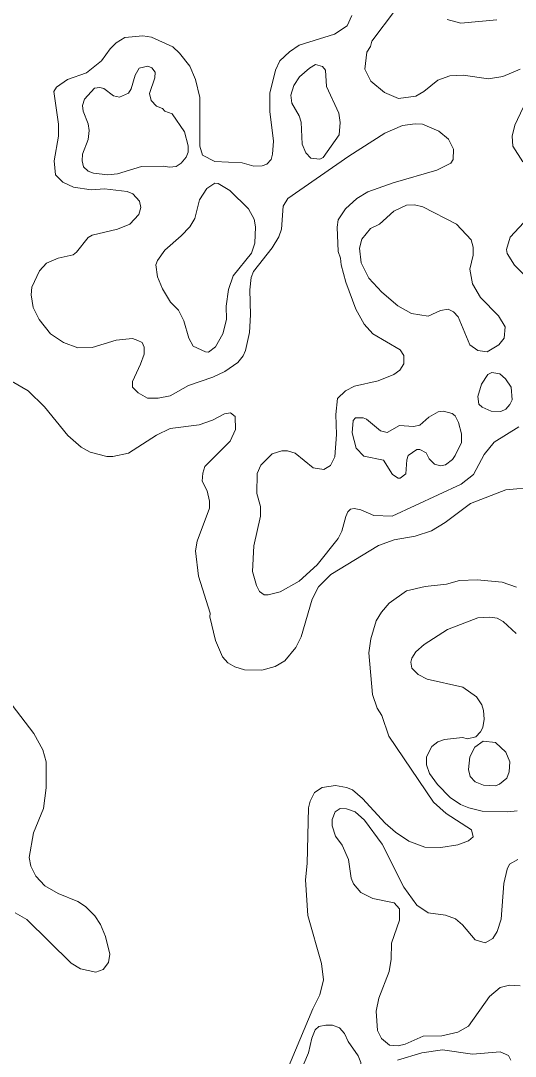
# Model space of a CAD drawing. Extents: x 673.6 to 698.9, y 7012 to 7040.1.
# Drawn here: x 689.918 to 691.163, y 7027.848 to 7030.457 of the extents above; entities that cross this region are included whole.
import ezdxf

# ---------------------------------------------------------------- set-up
doc = ezdxf.new("R2010")
doc.units = 0
doc.header["$LTSCALE"] = 0.032
doc.layers.add('2', color=7, linetype='Continuous', lineweight=13)

msp = doc.modelspace()

# ---------------------------------------------------------------- linework, layer by layer
at = {"layer": '2'}
for points in [[(690.8616, 7030.484), (690.8019, 7030.4052), (690.7989, 7030.3921), (690.7891, 7030.3773), (690.7842, 7030.3345), (690.7991, 7030.3049), (690.8335, 7030.276), (690.8691, 7030.2611), (690.913, 7030.2671), (690.9331, 7030.2785), (690.9679, 7030.3067), (690.9981, 7030.3177), (691.0319, 7030.3194), (691.096, 7030.3103), (691.1316, 7030.3163), (691.1755, 7030.3343)], [(690.2203, 7029.9865), (690.2173, 7030.002), (690.2, 7030.0208), (690.1862, 7030.0266), (690.1286, 7030.0332), (690.0951, 7030.031), (690.0508, 7030.0379), (690.0237, 7030.0504), (690.0051, 7030.0689), (690.002, 7030.104), (690.0133, 7030.1657), (690.0132, 7030.196), (690.001, 7030.2786), (690.0082, 7030.2895), (690.036, 7030.3084), (690.0832, 7030.3257), (690.1215, 7030.3561), (690.1432, 7030.3859), (690.1583, 7030.4011), (690.1797, 7030.4147), (690.2257, 7030.4187), (690.2475, 7030.4155), (690.3005, 7030.3906), (690.3179, 7030.3754), (690.3434, 7030.3419), (690.3583, 7030.309), (690.3691, 7030.263), (690.3692, 7030.1411), (690.376, 7030.1179), (690.407, 7030.1024), (690.4751, 7030.0991), (690.5047, 7030.0901), (690.5254, 7030.0916), (690.5373, 7030.0958), (690.5486, 7030.1072), (690.5522, 7030.1207), (690.554, 7030.1533), (690.545, 7030.2278), (690.545, 7030.2745), (690.5598, 7030.3326), (690.5702, 7030.3557), (690.5945, 7030.3787), (690.6189, 7030.3949), (690.708, 7030.423), (690.7396, 7030.4435), (690.7519, 7030.4699)], [(691.1169, 7030.4591), (691.0257, 7030.4509), (690.9913, 7030.4594)], [(691.1828, 7030.2378), (691.1618, 7030.1938), (691.1556, 7030.1661), (691.157, 7030.1406), (691.1819, 7030.1013)], [(690.5191, 7029.0193), (690.5119, 7029.0342), (690.5015, 7029.0691), (690.5047, 7029.1339), (690.5219, 7029.2091), (690.5212, 7029.2331), (690.5127, 7029.2663), (690.513, 7029.316), (690.5223, 7029.3373), (690.5508, 7029.3661), (690.5754, 7029.3734), (690.5898, 7029.3735), (690.6087, 7029.3672), (690.6546, 7029.3307), (690.6814, 7029.3267), (690.6977, 7029.3367), (690.7085, 7029.3583), (690.7126, 7029.4148), (690.711, 7029.4653), (690.7155, 7029.5054), (690.7358, 7029.5247), (690.7586, 7029.5366), (690.8175, 7029.55), (690.8577, 7029.5656), (690.872, 7029.5766), (690.8824, 7029.5924), (690.8826, 7029.6131), (690.873, 7029.6279), (690.8047, 7029.6681), (690.7827, 7029.6921), (690.7618, 7029.7302), (690.7363, 7029.7979), (690.7245, 7029.8421), (690.7232, 7029.8587), (690.7175, 7029.8756), (690.7144, 7029.937), (690.7175, 7029.9549), (690.7355, 7029.983), (690.7645, 7030.0087), (690.7919, 7030.0256), (690.8556, 7030.0487), (690.9657, 7030.0805), (691.0004, 7030.0978), (691.0067, 7030.1069), (691.0076, 7030.1333), (690.9949, 7030.1584), (690.9702, 7030.1789), (690.9291, 7030.196), (690.9107, 7030.1969), (690.8795, 7030.1927), (690.8347, 7030.1737), (690.7437, 7030.1152), (690.5902, 7030.0087), (690.5786, 7029.9898), (690.5746, 7029.9314), (690.5676, 7029.9127), (690.5513, 7029.8844), (690.5039, 7029.8251), (690.4984, 7029.8101), (690.4949, 7029.7786), (690.4965, 7029.7162), (690.494, 7029.6718), (690.484, 7029.6263), (690.478, 7029.6126), (690.4644, 7029.596), (690.4321, 7029.573), (690.4019, 7029.5588), (690.3404, 7029.5378), (690.294, 7029.5123), (690.2644, 7029.5057), (690.2371, 7029.5058), (690.2135, 7029.5193), (690.199, 7029.5334), (690.1991, 7029.5477), (690.2194, 7029.5918), (690.2286, 7029.6171), (690.229, 7029.6347), (690.2235, 7029.6464), (690.2128, 7029.6514), (690.1994, 7029.6561), (690.158, 7029.652), (690.0975, 7029.634), (690.0618, 7029.6331), (690.0258, 7029.6461), (689.993, 7029.6683), (689.9641, 7029.704), (689.9494, 7029.7348), (689.9443, 7029.766), (689.9459, 7029.7857), (689.9652, 7029.8264), (689.983, 7029.846), (690.0125, 7029.8589), (690.0498, 7029.8673), (690.0582, 7029.8738), (690.088, 7029.9107)], [(690.088, 7029.9107), (690.098, 7029.9165), (690.162, 7029.9321), (690.1924, 7029.9447), (690.2152, 7029.9687), (690.2203, 7029.9865)], [(691.1951, 7029.9606), (691.1505, 7029.9113), (691.1408, 7029.8806), (691.1428, 7029.8708), (691.1608, 7029.841), (691.1849, 7029.8175)], [(689.8946, 7029.5487), (689.9363, 7029.5245), (689.9777, 7029.4839), (690.0369, 7029.4116), (690.0702, 7029.3822), (690.0929, 7029.37), (690.1346, 7029.3591), (690.1498, 7029.3592), (690.1895, 7029.3679), (690.2598, 7029.4129), (690.2943, 7029.4293), (690.3676, 7029.439), (690.4011, 7029.4508), (690.4308, 7029.4666), (690.4463, 7029.4687), (690.4579, 7029.4595), (690.4586, 7029.4274), (690.4452, 7029.3981), (690.3816, 7029.3342)], [(691.1723, 7029.4341), (691.1099, 7029.3953), (691.0848, 7029.3645), (691.0576, 7029.3136), (691.027, 7029.2891), (690.8531, 7029.2084), (690.8072, 7029.2102), (690.7742, 7029.2247), (690.7576, 7029.2278), (690.7483, 7029.2268), (690.7415, 7029.2198), (690.7366, 7029.2079), (690.7265, 7029.1709), (690.7172, 7029.1522), (690.6644, 7029.0862)], [(690.3816, 7029.3342), (690.3765, 7029.3173), (690.3749, 7029.2966), (690.3873, 7029.2726), (690.3929, 7029.2469), (690.3929, 7029.2293)], [(690.3929, 7029.2293), (690.362, 7029.1457), (690.3577, 7029.1215), (690.3659, 7029.0576), (690.3945, 7028.9642), (690.3939, 7028.9553), (690.4083, 7028.8959), (690.4263, 7028.8544), (690.439, 7028.8392), (690.4568, 7028.8292), (690.4811, 7028.8219), (690.5249, 7028.8211), (690.5585, 7028.8302), (690.5831, 7028.8448), (690.6103, 7028.8782), (690.6239, 7028.9052), (690.6515, 7028.9998), (690.6673, 7029.0304), (690.6986, 7029.0619), (690.8188, 7029.1352), (690.858, 7029.1491), (690.9109, 7029.1582), (690.9518, 7029.1721), (690.9868, 7029.193), (691.0506, 7029.2405), (691.1391, 7029.2749), (691.2119, 7029.2815)], [(690.6644, 7029.0862), (690.6188, 7029.0453), (690.5714, 7029.0183), (690.5412, 7029.0104), (690.5308, 7029.0105), (690.5191, 7029.0193)], [(691.1659, 7029.0302), (691.1297, 7029.0423), (691.0675, 7029.0481), (691.0224, 7029.0464), (690.9902, 7029.0375), (690.9363, 7029.0315), (690.8894, 7029.0206), (690.8455, 7028.9895), (690.8264, 7028.9674), (690.813, 7028.9448), (690.799, 7028.9002), (690.794, 7028.8647), (690.8037, 7028.76), (690.8151, 7028.725), (690.827, 7028.7065), (690.8451, 7028.655), (690.9571, 7028.4887), (690.9892, 7028.4599), (691.0532, 7028.4188), (691.0569, 7028.4009), (691.0456, 7028.3908), (691.0186, 7028.3811), (690.9753, 7028.3746), (690.935, 7028.3751), (690.8952, 7028.3905), (690.8616, 7028.4126), (690.8356, 7028.4353), (690.7783, 7028.4975), (690.7535, 7028.5193), (690.7381, 7028.5254), (690.7104, 7028.5302)], [(691.1678, 7028.4663), (691.1444, 7028.4639), (691.08, 7028.4655), (691.0458, 7028.474), (691.0255, 7028.4824), (690.9989, 7028.5), (690.9672, 7028.5326), (690.9473, 7028.5606), (690.9395, 7028.5827), (690.9394, 7028.6024), (690.9531, 7028.6284), (690.9677, 7028.6405), (690.9846, 7028.6462), (691.0299, 7028.6511), (691.043, 7028.648), (691.0637, 7028.6534), (691.0758, 7028.6659), (691.0815, 7028.6769), (691.0848, 7028.6977), (691.0833, 7028.7191), (691.0787, 7028.734), (691.0651, 7028.7539), (691.0311, 7028.7777), (690.9412, 7028.7985), (690.9182, 7028.8102), (690.9025, 7028.8257), (690.9001, 7028.8414), (690.9024, 7028.8509), (690.9124, 7028.8672), (690.9338, 7028.8857), (690.992, 7028.9231), (691.0685, 7028.9527), (691.0988, 7028.9545), (691.1175, 7028.9519), (691.1328, 7028.9435), (691.1653, 7028.9133)], [(689.9036, 7028.2099), (689.9332, 7028.1927), (690.0452, 7028.0829), (690.0685, 7028.0689), (690.1074, 7028.0604), (690.1258, 7028.0667), (690.139, 7028.0845), (690.1423, 7028.1058), (690.1314, 7028.1499), (690.1192, 7028.1803), (690.1043, 7028.202), (690.0809, 7028.2253), (690.062, 7028.2381), (690.0123, 7028.2588), (689.9783, 7028.278), (689.9561, 7028.302), (689.9432, 7028.3274), (689.9394, 7028.3491), (689.9503, 7028.4111), (689.9754, 7028.4725), (689.982, 7028.5247), (689.9819, 7028.5897), (689.9734, 7028.6202), (689.9512, 7028.6612), (689.841, 7028.8038)], [(690.7104, 7028.5302), (690.6771, 7028.5253), (690.6576, 7028.5127), (690.6466, 7028.4909), (690.6428, 7028.4739), (690.6394, 7028.3341)], [(691.1756, 7028.0257), (691.1483, 7028.0273), (691.125, 7028.0219), (691.0984, 7027.9989), (691.0452, 7027.9239), (691.0185, 7027.9089), (690.9783, 7027.9001), (690.9312, 7027.8994), (690.8857, 7027.8785), (690.8682, 7027.8747), (690.8467, 7027.8766), (690.8265, 7027.893), (690.8163, 7027.9137), (690.8132, 7027.962), (690.8194, 7027.9951), (690.8457, 7028.062), (690.8506, 7028.0926), (690.8515, 7028.1329), (690.8719, 7028.1912), (690.8712, 7028.2201), (690.8578, 7028.2346), (690.8046, 7028.2454), (690.7741, 7028.261), (690.7556, 7028.2828), (690.7497, 7028.297), (690.7435, 7028.344), (690.7275, 7028.3798), (690.7108, 7028.4025), (690.702, 7028.4286), (690.7021, 7028.4449), (690.7095, 7028.4638), (690.7219, 7028.4721)], [(690.7219, 7028.4721), (690.7381, 7028.472), (690.7602, 7028.4637), (690.7838, 7028.4435), (690.8283, 7028.3825), (690.8824, 7028.2747)], [(690.8824, 7028.2747), (690.915, 7028.2294), (690.944, 7028.2098), (690.9876, 7028.2042), (691.0122, 7028.1943), (691.0298, 7028.1795), (691.0623, 7028.1416), (691.0873, 7028.1345), (691.1065, 7028.1454), (691.1176, 7028.1628), (691.1277, 7028.1938), (691.1346, 7028.2839), (691.1425, 7028.3198), (691.1486, 7028.3319), (691.1698, 7028.344)], [(690.6394, 7028.3341), (690.6346, 7028.2932), (690.6412, 7028.203), (690.6755, 7028.082), (690.6799, 7028.0407), (690.6709, 7028.0031), (690.6531, 7027.9677), (690.5883, 7027.8115)], [(690.8664, 7027.8384), (690.9274, 7027.8574), (690.9802, 7027.8648), (691.0553, 7027.8533), (691.125, 7027.8598), (691.1464, 7027.8507), (691.1521, 7027.8384)]]:
    msp.add_lwpolyline(points, dxfattribs=at)
for points in [[(690.2745, 7030.2357), (690.2602, 7030.2412), (690.2466, 7030.2555), (690.2419, 7030.2736), (690.2556, 7030.3133), (690.2565, 7030.3269), (690.248, 7030.3384), (690.2377, 7030.3425), (690.2164, 7030.3372), (690.2062, 7030.3194), (690.1962, 7030.285), (690.1893, 7030.2744), (690.1668, 7030.2644), (690.1512, 7030.2677), (690.1268, 7030.2863), (690.1171, 7030.2888), (690.1035, 7030.2866), (690.0782, 7030.259), (690.0733, 7030.2432), (690.0752, 7030.2286), (690.0877, 7030.197), (690.0906, 7030.1799), (690.0881, 7030.1577), (690.0732, 7030.121), (690.0725, 7030.1041), (690.0757, 7030.0888), (690.0881, 7030.0778), (690.1014, 7030.0727), (690.1376, 7030.0688), (690.1616, 7030.0712), (690.2224, 7030.0892), (690.2776, 7030.0901), (690.2921, 7030.0877), (690.309, 7030.0894), (690.3216, 7030.0976), (690.3347, 7030.1128), (690.3396, 7030.1253), (690.3394, 7030.1417), (690.3305, 7030.1772), (690.2996, 7030.2218), (690.2811, 7030.2292)], [(690.688, 7030.2909), (690.6856, 7030.3326), (690.6777, 7030.3417), (690.6603, 7030.3464), (690.6447, 7030.3376), (690.6202, 7030.3151), (690.6057, 7030.2939), (690.5984, 7030.2692), (690.6002, 7030.2489), (690.6191, 7030.2175), (690.6244, 7030.2009), (690.6266, 7030.1455), (690.6358, 7030.124), (690.6486, 7030.1107), (690.6709, 7030.1082), (690.6793, 7030.112), (690.7198, 7030.1696), (690.7224, 7030.2005), (690.719, 7030.2236)], [(690.4447, 7030.0292), (690.4151, 7030.0466), (690.407, 7030.0472), (690.3864, 7030.0342), (690.3679, 7030.0055), (690.3567, 7029.9587), (690.3434, 7029.938), (690.3218, 7029.9146), (690.2805, 7029.8791), (690.2624, 7029.8528), (690.2582, 7029.8419), (690.2624, 7029.8116), (690.2751, 7029.7818), (690.2953, 7029.7476), (690.3148, 7029.7276), (690.3285, 7029.7012), (690.3416, 7029.6573), (690.352, 7029.6373), (690.3834, 7029.6224), (690.3903, 7029.6221), (690.4087, 7029.6351), (690.4269, 7029.6684), (690.4356, 7029.7039), (690.4349, 7029.7374), (690.4409, 7029.7801), (690.453, 7029.8139), (690.4993, 7029.8709), (690.5071, 7029.8962), (690.5089, 7029.9376), (690.5054, 7029.9572), (690.4915, 7029.9832)], [(690.9307, 7029.9881), (690.909, 7029.9931), (690.8895, 7029.9922), (690.8575, 7029.9767), (690.8208, 7029.9445), (690.7983, 7029.9332), (690.777, 7029.9064), (690.771, 7029.8836), (690.7748, 7029.8467), (690.7945, 7029.8085), (690.8268, 7029.7728), (690.8673, 7029.7382), (690.902, 7029.7192), (690.9435, 7029.7129), (690.975, 7029.7269), (690.9939, 7029.7298), (691.0079, 7029.7232), (691.0195, 7029.7105), (691.0489, 7029.6403), (691.0687, 7029.6257), (691.0924, 7029.6226), (691.1218, 7029.6406), (691.135, 7029.6569), (691.1373, 7029.6857), (691.121, 7029.7137), (691.0755, 7029.7596), (691.0554, 7029.7939), (691.0488, 7029.8309), (691.0569, 7029.8662), (691.0569, 7029.8863), (691.0518, 7029.9051), (691.0153, 7029.9444)], [(691.0779, 7029.5409), (691.094, 7029.5657), (691.1041, 7029.5707), (691.1239, 7029.5677), (691.1386, 7029.5548), (691.153, 7029.5341), (691.1549, 7029.5019), (691.1495, 7029.49), (691.1393, 7029.4783), (691.1264, 7029.4728), (691.1027, 7029.473), (691.0796, 7029.4833), (691.0717, 7029.4905), (691.0685, 7029.5099)], [(690.9458, 7029.4583), (690.969, 7029.4712), (690.9821, 7029.4736), (691.0045, 7029.4678), (691.0114, 7029.4616), (691.0202, 7029.4446), (691.0273, 7029.4162), (691.0273, 7029.3943), (691.0121, 7029.3614), (691.0046, 7029.3516), (690.987, 7029.3382), (690.9744, 7029.3358), (690.96, 7029.3399), (690.9465, 7029.3535), (690.9385, 7029.3686), (690.923, 7029.3764), (690.9151, 7029.3768), (690.8934, 7029.3617), (690.8899, 7029.351), (690.8875, 7029.3153), (690.8735, 7029.3049), (690.8683, 7029.3045), (690.8541, 7029.3136), (690.8313, 7029.3496), (690.7819, 7029.3599), (690.7623, 7029.3803), (690.7521, 7029.419), (690.7545, 7029.4496), (690.7606, 7029.4564), (690.7802, 7029.4564), (690.7885, 7029.4532), (690.8234, 7029.4238), (690.8402, 7029.4197), (690.8712, 7029.4376), (690.9068, 7029.4344), (690.9227, 7029.438)], [(691.1419, 7028.5491), (691.148, 7028.5649), (691.149, 7028.5904), (691.1394, 7028.6147), (691.1135, 7028.6387), (691.0818, 7028.642), (691.0611, 7028.6269), (691.0487, 7028.6022), (691.0455, 7028.5703), (691.0494, 7028.5532), (691.0619, 7028.54), (691.0828, 7028.5309), (691.1132, 7028.5294), (691.1237, 7028.534)], [(690.742, 7027.8854), (690.7333, 7027.9058), (690.7207, 7027.9197), (690.7027, 7027.9264), (690.6863, 7027.9271), (690.6683, 7027.9238), (690.6594, 7027.9149), (690.6505, 7027.8939), (690.6422, 7027.8573), (690.6164, 7027.7954), (690.6165, 7027.768), (690.6264, 7027.7563), (690.6497, 7027.7505), (690.6671, 7027.7505), (690.6846, 7027.7603), (690.754, 7027.7882), (690.7696, 7027.7986), (690.7766, 7027.8089), (690.7744, 7027.8328), (690.7676, 7027.8498)]]:
    msp.add_lwpolyline(points, close=True, dxfattribs=at)

doc.saveas('drawing.dxf')
